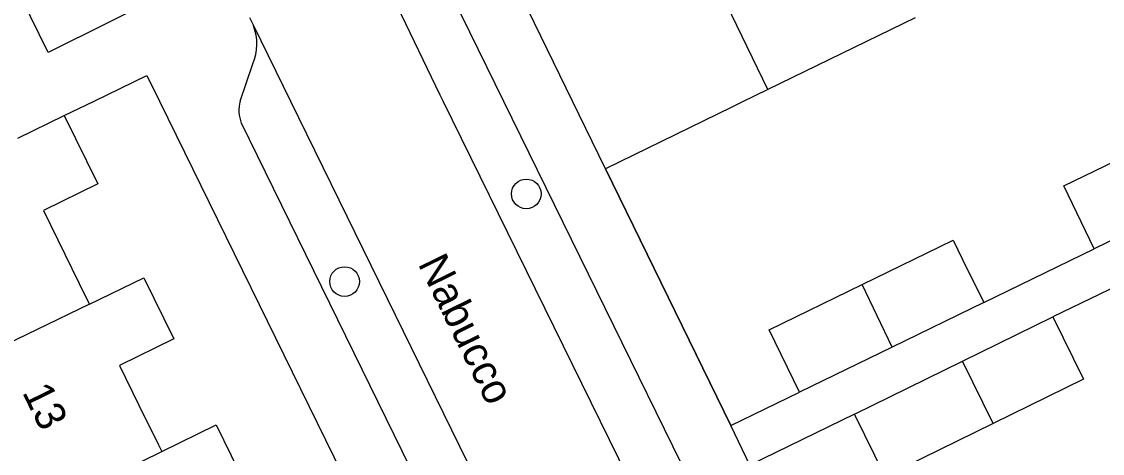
# Model space of a CAD drawing. Extents: x 160457 to 162082, y 388340 to 389736.
# Drawn here: x 160976.58 to 161012.23, y 388988.37 to 389002.62 of the extents above; entities that cross this region are included whole.
import ezdxf

# ---------------------------------------------------------------- set-up
doc = ezdxf.new("R2010")
doc.units = 0
for name, color, linetype in [('IMGEO_Boom', 7, 'Continuous'), ('IMGEO_Muur', 7, 'Continuous'), ('IMGEO_Openbare_ruimte_label', 7, 'Continuous'), ('IMGEO_Pand', 7, 'Continuous'), ('IMGEO_Pand_nummerreeks', 7, 'Continuous'), ('IMGEO_Rijbaan_lokaal_open', 7, 'Continuous'), ('IMGEO_Voetpad_open', 7, 'Continuous')]:
    doc.layers.add(name, color=color, linetype=linetype)

msp = doc.modelspace()

# ---------------------------------------------------------------- linework, layer by layer
at = {"layer": 'IMGEO_Boom'}
for centre in [(160993.224, 388996.935), (160987.231, 388994.043)]:
    msp.add_circle(centre, 0.489, dxfattribs=at)
at = {"layer": 'IMGEO_Muur'}
msp.add_lwpolyline([(160999.971, 388989.295), (160995.841, 388997.764)], dxfattribs=at)
at = {"layer": 'IMGEO_Pand'}
for points in [[(161001.189, 389000.375), (161000, 389002.835), (160996.996, 389009.048)], [(160995.841, 388997.764), (160994.75, 389000), (160991.62, 389006.416)], [(161006.051, 389002.749), (161001.189, 389000.375)], [(161001.189, 389000.375), (161000.335, 388999.958), (161000, 388999.794), (160995.841, 388997.764)], [(160976.451, 388998.772), (160977.985, 388999.523)], [(160977.985, 388999.523), (160979.094, 388997.262), (160977.3, 388996.382), (160978.005, 388994.946), (160978.709, 388993.511), (160978.814, 388993.296)], [(161011.957, 388995.128), (161010.951, 388997.198), (161014.018, 388998.689)], [(161015.019, 388996.623), (161011.957, 388995.128)], [(161004.298, 388993.943), (161007.309, 388995.407), (161007.616, 388994.775), (161008.31, 388993.347)], [(160978.814, 388993.296), (160980.613, 388994.166), (160981.599, 388992.157), (160979.805, 388991.277), (160980.448, 388989.967), (160981.09, 388988.657), (160981.201, 388988.431)], [(161002.236, 388990.396), (161001.236, 388992.455), (161004.298, 388993.943)], [(161005.294, 388991.882), (161004.298, 388993.943)], [(160978.814, 388993.296), (160970.175, 388989.117)], [(161008.31, 388993.347), (161005.294, 388991.882)], [(161007.614, 388991.415), (161010.592, 388992.875)], [(161010.592, 388992.875), (161011.6, 388990.819), (161008.619, 388989.358)], [(161005.294, 388991.882), (161002.236, 388990.396)], [(161004.048, 388989.667), (161007.614, 388991.415)], [(161008.619, 388989.358), (161007.614, 388991.415)], [(161008.619, 388989.358), (161005.056, 388987.611), (161004.048, 388989.667)], [(160981.201, 388988.431), (160982.995, 388989.312), (160983.985, 388987.294), (160982.191, 388986.414), (160983.003, 388984.76), (160983.468, 388983.812), (160983.578, 388983.587)], [(160972.581, 388984.199), (160981.201, 388988.431)]]:
    msp.add_lwpolyline(points, dxfattribs=at)
at = {"layer": 'IMGEO_Rijbaan_lokaal_open'}
for points in [[(161007.549, 388965.168), (161006.014, 388968.286), (161000, 388980.592), (160997.499, 388985.709), (160990.479, 389000), (160990.384, 389000.193), (160988.256, 389004.613), (160980.327, 389020.776), (160978.922, 389023.568)], [(160984.095, 389002.754), (160984.223, 389002.492)], [(160984.223, 389002.492), (160985.444, 389000), (160993.409, 388983.736), (161000, 388970.263), (161001.751, 388966.684), (161003.536, 388963.113)]]:
    msp.add_lwpolyline(points, dxfattribs=at)
at = {"layer": 'IMGEO_Voetpad_open'}
for points in [[(160981.367, 389003.558), (160977.458, 389001.598), (160968.122, 389020.623), (160972.065, 389022.557)], [(160981.798, 389021.781), (160992.477, 389000), (161000, 388984.626), (161007.799, 388968.687)], [(160983.787, 389000), (160984.207, 389001.222)], [(160977.985, 388999.523), (160978.97, 389000), (160980.708, 389000.842), (160981.121, 389000), (161000, 388961.47), (161000.234, 388960.992)], [(161000.59, 388965.032), (161000, 388966.237), (160983.825, 388999.266)], [(160995.841, 388997.764), (160999.971, 388989.295)], [(161008.31, 388993.347), (161011.957, 388995.128)], [(161014.838, 388994.933), (161014.285, 388994.662), (161010.592, 388992.875)], [(160999.971, 388989.295), (161002.236, 388990.396)], [(161004.048, 388989.667), (161000.6, 388987.988)], [(161000.6, 388987.988), (160999.971, 388989.295)]]:
    msp.add_lwpolyline(points, dxfattribs=at)
for centre, radius, start, end in [((160982.637, 389001.877), 1.701, 337.3522, 21.2042), ((160984.938, 388999.692), 1.192, 165.0024, 200.9249)]:
    msp.add_arc(centre, radius, start, end, dxfattribs=at)

# ---------------------------------------------------------------- texts
at = {"layer": 'IMGEO_Openbare_ruimte_label'}
msp.add_text('Nabucco', height=1, rotation=296.1553, dxfattribs=at).set_placement((160989.638, 388994.633))
at = {"layer": 'IMGEO_Pand_nummerreeks'}
msp.add_text('13', height=1, rotation=296.1267, dxfattribs=at).set_placement((160976.584, 388990.392))

doc.saveas('drawing.dxf')
